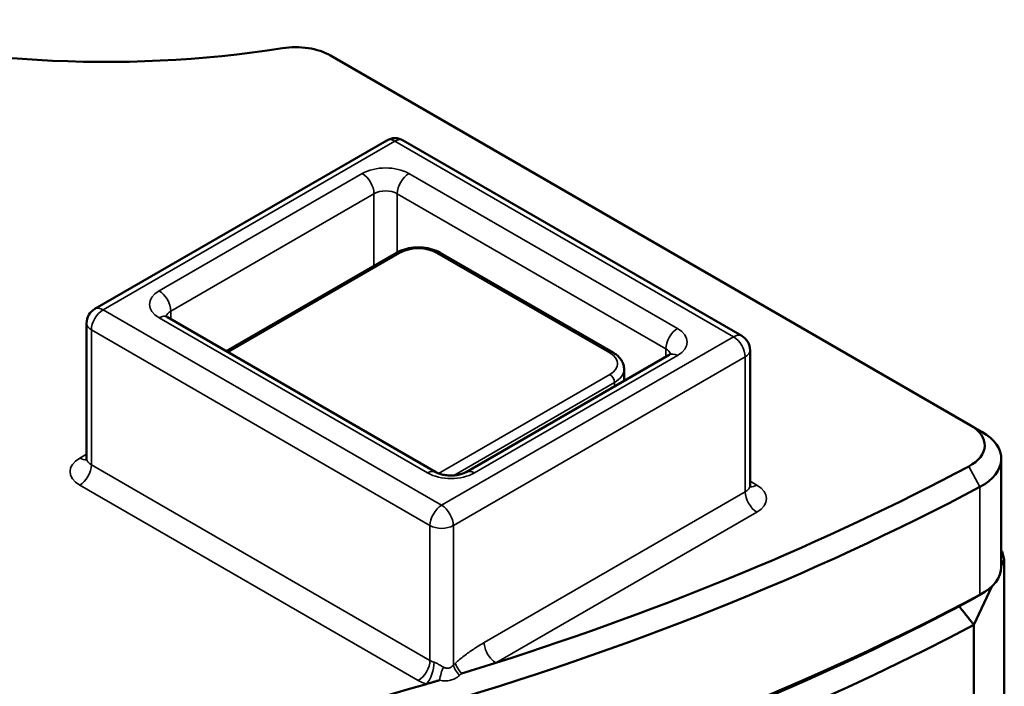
# Model space of a CAD drawing. Header units: millimetres. Extents: x 0 to 14369, y -869 to 2970.
# Tile 743 of 787: x 3903 to 3933, y 1789 to 1809. Entities that reach past the tile are written whole.
import ezdxf

# ---------------------------------------------------------------- set-up
doc = ezdxf.new("R2010")
doc.units = ezdxf.units.MM
doc.header["$LTSCALE"] = 10
doc.layers.add('Sichtbar (ISO)', color=7, linetype='Continuous', lineweight=50)
doc.layers.add('Sichtbar schmal (ISO)', color=7, linetype='Continuous', lineweight=35)

msp = doc.modelspace()

# ---------------------------------------------------------------- linework, layer by layer
at = {"layer": 'Sichtbar (ISO)'}
for p, q in [((3932.032, 1797.03), (3912.658, 1808.215)), ((3914.359, 1805.649), (3905.52, 1800.546)), ((3925.112, 1799.729), (3914.859, 1805.649)), ((3914.651, 1802.246), (3909.5, 1799.272)), ((3921.215, 1799.225), (3915.982, 1802.246)), ((3905.27, 1800.113), (3905.27, 1796.03)), ((3915.849, 1795.606), (3907.717, 1800.301)), ((3925.362, 1799.296), (3925.362, 1795.214)), ((3922.915, 1799.158), (3916.763, 1795.606)), ((3921.549, 1798.369), (3921.549, 1798.725)), ((3932.032, 1797.03), (3932.385, 1796.825)), ((3932.971, 1796.009), (3932.971, 1792.743)), ((3932.971, 1793.221), (3932.997, 1793.206)), ((3932.971, 1792.769), (3933.062, 1792.965)), ((3933.062, 1792.965), (3932.997, 1793.206)), ((3933.062, 1792.965), (3933.062, 1773.369)), ((3932.14, 1790.979), (3932.681, 1792.144)), ((3932.032, 1791.722), (3932.385, 1791.926)), ((3932.14, 1790.979), (3932.14, 1771.383))]:
    msp.add_line(p, q, dxfattribs=at)
for centre, start, end in [((3914.609, 1805.216), 60, 120), ((3905.77, 1800.113), 120, 180), ((3924.862, 1799.296), 0, 60)]:
    msp.add_arc(centre, 0.5, start, end, dxfattribs=at)
for centre, major_axis, start_param, end_param in [((3905.847, 1819.722), (-20.264, 0), 1.098915, 1.838193), ((3911.598, 1807.603), (-1.5, 0), 3.926991, 4.979785), ((3930.971, 1796.417), (1.5, 0), 5.456267, 7.068583), ((3930.971, 1796.009), (2, 0), 5.456108, 7.068583), ((3882.225, 1827.01), (73.5, 0), 5.215528, 5.456112), ((3882.225, 1826.602), (-74, 0), 1.76025, 2.314516), ((3930.971, 1792.743), (2, 0), 5.456108, 6.283185), ((3882.225, 1823.336), (-74, 0), 1.760249, 2.314516), ((3882.225, 1822.928), (-73.5, 0), 1.452631, 2.309141), ((3882.225, 1822.928), (-73.5, 0), 1.760249, 2.314516), ((3930.971, 1792.335), (-1.5, 0), 2.314516, 2.356194), ((3882.225, 1822.52), (-74, 0), 1.452631, 2.311126), ((3882.225, 1827.01), (73.5, 0), 4.901838, 5.183131)]:
    msp.add_ellipse(centre, major_axis=major_axis, ratio=0.57735, start_param=start_param, end_param=end_param, dxfattribs=at)
for points, knots in [([(3915.982, 1802.246), (3915.907, 1802.289), (3915.824, 1802.323), (3915.648, 1802.375), (3915.555, 1802.393), (3915.365, 1802.41), (3915.268, 1802.41), (3915.078, 1802.393), (3914.985, 1802.375), (3914.809, 1802.323), (3914.726, 1802.289), (3914.651, 1802.246)], [3.141593, 3.141593, 3.141593, 3.141593, 3.455752, 3.455752, 3.769911, 3.769911, 4.08407, 4.08407, 4.39823, 4.39823, 4.712389, 4.712389, 4.712389, 4.712389]), ([(3907.657, 1800.347), (3907.657, 1800.347), (3907.657, 1800.346), (3907.661, 1800.342), (3907.667, 1800.336), (3907.686, 1800.32), (3907.7, 1800.311), (3907.717, 1800.301)], [2.7611041, 2.7611041, 2.7611041, 2.7611041, 2.8274334, 2.8274334, 2.984513, 2.984513, 3.1415927, 3.1415927, 3.1415927, 3.1415927]), ([(3921.549, 1798.725), (3921.549, 1798.767), (3921.543, 1798.809), (3921.521, 1798.891), (3921.504, 1798.929), (3921.464, 1799.002), (3921.439, 1799.036), (3921.384, 1799.098), (3921.354, 1799.127), (3921.287, 1799.179), (3921.252, 1799.203), (3921.215, 1799.225)], [2.3561945, 2.3561945, 2.3561945, 2.3561945, 2.5132741, 2.5132741, 2.6703538, 2.6703538, 2.8274334, 2.8274334, 2.984513, 2.984513, 3.1415927, 3.1415927, 3.1415927, 3.1415927]), ([(3922.915, 1799.158), (3922.933, 1799.168), (3922.946, 1799.177), (3922.966, 1799.193), (3922.972, 1799.199), (3922.975, 1799.203), (3922.976, 1799.204), (3922.976, 1799.204)], [4.712389, 4.712389, 4.712389, 4.712389, 4.8694686, 4.8694686, 5.0265482, 5.0265482, 5.0928775, 5.0928775, 5.0928775, 5.0928775]), ([(3905.27, 1796.03), (3905.27, 1796.015), (3905.268, 1796), (3905.262, 1795.977), (3905.257, 1795.968), (3905.254, 1795.961), (3905.253, 1795.96), (3905.253, 1795.96)], [3.9269908, 3.9269908, 3.9269908, 3.9269908, 4.0840704, 4.0840704, 4.2411501, 4.2411501, 4.3319005, 4.3319005, 4.3319005, 4.3319005]), ([(3915.849, 1795.606), (3915.872, 1795.593), (3915.901, 1795.579), (3915.973, 1795.552), (3916.016, 1795.539), (3916.113, 1795.518), (3916.168, 1795.51), (3916.282, 1795.503), (3916.342, 1795.503), (3916.457, 1795.512), (3916.513, 1795.52), (3916.614, 1795.544), (3916.658, 1795.558), (3916.722, 1795.584), (3916.745, 1795.595), (3916.763, 1795.606)], [3.141593, 3.141593, 3.141593, 3.141593, 3.348316, 3.348316, 3.571778, 3.571778, 3.810832, 3.810832, 4.058807, 4.058807, 4.306471, 4.306471, 4.544135, 4.544135, 4.712389, 4.712389, 4.712389, 4.712389]), ([(3925.38, 1795.143), (3925.38, 1795.143), (3925.379, 1795.144), (3925.375, 1795.151), (3925.371, 1795.16), (3925.364, 1795.184), (3925.362, 1795.199), (3925.362, 1795.214)], [0.3804885, 0.3804885, 0.3804885, 0.3804885, 0.4712389, 0.4712389, 0.6283185, 0.6283185, 0.7853982, 0.7853982, 0.7853982, 0.7853982]), ([(3916.626, 1789.51), (3916.628, 1789.511), (3916.629, 1789.509), (3916.638, 1789.514), (3916.655, 1789.519), (3916.801, 1789.564), (3916.843, 1789.577), (3916.974, 1789.617), (3917.06, 1789.644), (3917.32, 1789.725), (3917.493, 1789.779), (3917.665, 1789.834)], [-0.1441355, -0.1441355, -0.1441355, -0.1441355, -0.1379818, -0.1379818, -0.1033698, -0.1033698, -0.0885849, -0.0885849, -0.0590415, -0.0590415, -0.0000028, -0.0000028, -0.0000028, -0.0000028]), ([(3915.561, 1789.191), (3915.597, 1789.201), (3915.74, 1789.244), (3915.787, 1789.257), (3915.82, 1789.267), (3915.887, 1789.287), (3915.924, 1789.298), (3915.96, 1789.309), (3915.961, 1789.309), (3915.962, 1789.309)], [-0.02879651, -0.02879651, -0.02879651, -0.02879651, -0.02418127, -0.02418127, -0.01210933, -0.01210933, 0, 0, 0.00029711, 0.00029711, 0.00029711, 0.00029711])]:
    msp.add_open_spline(points, degree=3, knots=knots, dxfattribs=at)
msp.add_open_spline([(3932.14, 1790.979), (3932.066, 1791.073), (3931.917, 1791.262), (3931.769, 1791.45), (3931.695, 1791.543)], degree=3, dxfattribs=at)
at = {"layer": 'Sichtbar schmal (ISO)'}
for p, q in [((3914.609, 1805.624), (3905.77, 1800.521)), ((3924.862, 1799.705), (3914.609, 1805.624)), ((3907.467, 1801.093), (3913.619, 1804.644)), ((3915.033, 1804.644), (3923.165, 1799.95)), ((3907.821, 1800.48), (3913.973, 1804.032)), ((3913.973, 1801.854), (3913.973, 1804.032)), ((3914.68, 1804.032), (3922.812, 1799.337)), ((3914.68, 1802.262), (3914.68, 1804.032)), ((3914.751, 1802.236), (3909.558, 1799.238)), ((3921.115, 1799.215), (3915.882, 1802.236)), ((3905.77, 1800.521), (3916.023, 1794.601)), ((3907.821, 1800.48), (3907.821, 1800.241)), ((3915.599, 1795.581), (3907.467, 1800.276)), ((3905.417, 1799.909), (3905.417, 1795.826)), ((3905.417, 1799.909), (3915.67, 1793.989)), ((3916.023, 1794.601), (3924.862, 1799.705)), ((3922.812, 1799.337), (3922.812, 1799.098)), ((3916.377, 1793.989), (3925.216, 1799.092)), ((3923.165, 1799.133), (3917.013, 1795.581)), ((3925.216, 1799.092), (3925.216, 1795.01)), ((3915.93, 1795.568), (3921.115, 1798.561)), ((3921.256, 1798.317), (3916.389, 1795.507)), ((3921.256, 1798.2), (3921.256, 1798.317)), ((3905.27, 1796.15), (3905.063, 1796.03)), ((3905.417, 1795.826), (3915.67, 1789.907)), ((3931.987, 1795.78), (3932.325, 1795.159)), ((3925.569, 1795.214), (3925.362, 1795.333)), ((3905.063, 1795.214), (3915.316, 1789.294)), ((3917.312, 1790.446), (3925.216, 1795.01)), ((3932.325, 1795.159), (3932.325, 1791.893)), ((3917.665, 1789.834), (3925.569, 1794.397)), ((3915.67, 1793.989), (3915.67, 1789.907)), ((3916.377, 1793.989), (3916.377, 1789.766)), ((3931.987, 1791.697), (3932.325, 1791.893)), ((3916.377, 1789.766), (3916.438, 1789.822)), ((3916.565, 1789.454), (3916.626, 1789.51))]:
    msp.add_line(p, q, dxfattribs=at)
for centre, major_axis, ratio, start_param, end_param in [((3914.609, 1805.216), (-0.25, 0.433), 0.57735, 5.497787, 6.283185), ((3914.609, 1805.216), (0.25, 0.433), 0.57735, 0, 0.785398), ((3914.326, 1804.236), (1, 0), 0.57735, 0.785398, 2.356194), ((3913.619, 1804.236), (0.25, -0.433), 0.57735, 0.785398, 2.356194), ((3915.033, 1804.236), (-0.25, -0.433), 0.57735, 3.926991, 5.497787), ((3914.326, 1803.828), (0.5, 0), 0.57735, 0.785398, 2.356194), ((3914.751, 1802.072), (-0.1, 0.173), 0.57735, 5.497787, 6.283185), ((3915.316, 1801.909), (0.8, 0), 0.57735, 0.785398, 2.356194), ((3915.882, 1802.072), (0.1, 0.173), 0.57735, 0, 0.785398), ((3908.174, 1800.684), (-1, 0), 0.57735, 5.497787, 7.068583), ((3907.467, 1800.684), (0.25, -0.433), 0.57735, 0.785398, 2.356194), ((3905.77, 1800.113), (-0.25, -0.433), 0.57735, 3.926991, 5.497787), ((3905.77, 1800.113), (-0.25, 0.433), 0.57735, 5.497787, 6.283185), ((3908.174, 1800.276), (-0.5, 0), 0.57735, 5.497787, 6.11528), ((3905.77, 1800.113), (-0.5, 0), 0.57735, 0, 0.785398), ((3907.467, 1799.868), (0.25, 0.433), 0.57735, 0, 0.785398), ((3923.165, 1799.541), (-0.25, -0.433), 0.57735, 3.926991, 5.497787), ((3922.458, 1799.541), (1, 0), 0.57735, 5.497787, 7.068583), ((3924.862, 1799.296), (0.25, 0.433), 0.57735, 0, 0.785398), ((3924.862, 1799.296), (0.25, -0.433), 0.57735, 0.785398, 2.356194), ((3921.115, 1799.051), (0.1, 0.173), 0.57735, 0, 0.785398), ((3920.549, 1798.888), (0.8, 0), 0.57735, 5.497787, 7.068583), ((3922.458, 1799.133), (0.5, 0), 0.57735, 0.167906, 0.785398), ((3923.165, 1798.725), (-0.25, 0.433), 0.57735, 5.497787, 6.283185), ((3924.862, 1799.296), (0.5, 0), 0.57735, 5.497787, 6.283185), ((3920.549, 1798.725), (1, 0), 0.57735, 5.497787, 6.283185), ((3921.115, 1798.398), (-0.1, 0.173), 0.57735, 3.926991, 5.497787), ((3905.77, 1795.622), (-1, 0), 0.57735, 5.497787, 7.068583), ((3905.063, 1796.439), (0.25, -0.433), 0.57735, 5.497787, 6.102954), ((3905.77, 1796.03), (-0.5, 0), 0.57735, 0, 0.785398), ((3905.063, 1795.622), (0.25, 0.433), 0.57735, 3.926991, 5.497787), ((3915.599, 1795.173), (0.25, 0.433), 0.57735, 0, 0.785398), ((3917.013, 1795.173), (-0.25, 0.433), 0.57735, 5.497787, 6.283185), ((3916.306, 1795.99), (-1, 0), 0.57735, 0.785398, 2.356194), ((3924.862, 1795.214), (0.5, 0), 0.57735, 5.497787, 6.283185), ((3925.569, 1794.806), (-0.25, 0.433), 0.57735, 0.785398, 2.356194), ((3925.569, 1795.622), (-0.25, -0.433), 0.57735, 0.180231, 0.785398), ((3924.862, 1794.806), (1, 0), 0.57735, 5.497787, 7.068583), ((3916.023, 1794.193), (-0.25, -0.433), 0.57735, 3.926991, 5.497787), ((3916.023, 1794.193), (0.25, -0.433), 0.57735, 0.785398, 2.356194), ((3916.023, 1794.193), (0.5, 0), 0.57735, 3.926991, 5.497787), ((3917.665, 1790.242), (-0.25, 0.433), 0.57735, 0.785375, 2.356192), ((3915.316, 1789.703), (0.25, 0.433), 0.57735, 3.926991, 5.497787), ((3915.561, 1789.599), (0.144, 0.479), 0.377655, 3.814835, 5.38563), ((3916.023, 1790.111), (0.5, 0), 0.57735, 3.926991, 4.231542), ((3916.125, 1789.417), (0.118, 0.486), 0.276369, 1.006962, 1.85984), ((3916.73, 1789.562), (-0.338, 0.368), 0.390407, 0.677837, 1.506808), ((3916.792, 1789.618), (-0.338, 0.369), 0.391116, 0.67811, 1.506748), ((3916.023, 1789.703), (1, 0), 0.57735, 3.926991, 4.231545)]:
    msp.add_ellipse(centre, major_axis=major_axis, ratio=ratio, start_param=start_param, end_param=end_param, dxfattribs=at)
for points, knots in [([(3916.438, 1789.822), (3916.521, 1789.899), (3916.609, 1789.971), (3916.702, 1790.042), (3916.794, 1790.113), (3916.891, 1790.181), (3916.993, 1790.249), (3917.094, 1790.316), (3917.201, 1790.382), (3917.312, 1790.446)], [0.0000224, 0.0000224, 0.0000224, 0.0000224, 0.3333333, 0.3333333, 0.3333333, 0.6666667, 0.6666667, 0.6666667, 1, 1, 1, 1]), ([(3915.792, 1789.855), (3915.808, 1789.85), (3915.824, 1789.844), (3915.841, 1789.836), (3915.858, 1789.829), (3915.875, 1789.82), (3915.894, 1789.81), (3915.912, 1789.8), (3915.931, 1789.789), (3915.95, 1789.777), (3915.97, 1789.766), (3915.99, 1789.753), (3916.01, 1789.741), (3916.031, 1789.729), (3916.052, 1789.716), (3916.074, 1789.704)], [0.0000001, 0.0000001, 0.0000001, 0.0000001, 0.2, 0.2, 0.2, 0.4, 0.4, 0.4, 0.6, 0.6, 0.6, 0.8, 0.8, 0.8, 1, 1, 1, 1]), ([(3916.074, 1789.704), (3916.104, 1789.688), (3916.133, 1789.677), (3916.161, 1789.673), (3916.188, 1789.668), (3916.213, 1789.668), (3916.238, 1789.673), (3916.262, 1789.678), (3916.285, 1789.688), (3916.309, 1789.703), (3916.332, 1789.718), (3916.355, 1789.739), (3916.377, 1789.766)], [0.0000403, 0.0000403, 0.0000403, 0.0000403, 0.25, 0.25, 0.25, 0.5, 0.5, 0.5, 0.75, 0.75, 0.75, 0.9999991, 0.9999991, 0.9999991, 0.9999991]), ([(3915.962, 1789.309), (3916.023, 1789.295), (3916.08, 1789.288), (3916.135, 1789.287), (3916.189, 1789.287), (3916.24, 1789.293), (3916.288, 1789.305), (3916.337, 1789.316), (3916.384, 1789.333), (3916.43, 1789.358), (3916.476, 1789.382), (3916.522, 1789.414), (3916.565, 1789.454)], [0.000012, 0.000012, 0.000012, 0.000012, 0.25, 0.25, 0.25, 0.5, 0.5, 0.5, 0.75, 0.75, 0.75, 0.9999991, 0.9999991, 0.9999991, 0.9999991])]:
    msp.add_open_spline(points, degree=3, knots=knots, dxfattribs=at)

doc.saveas('drawing.dxf')
